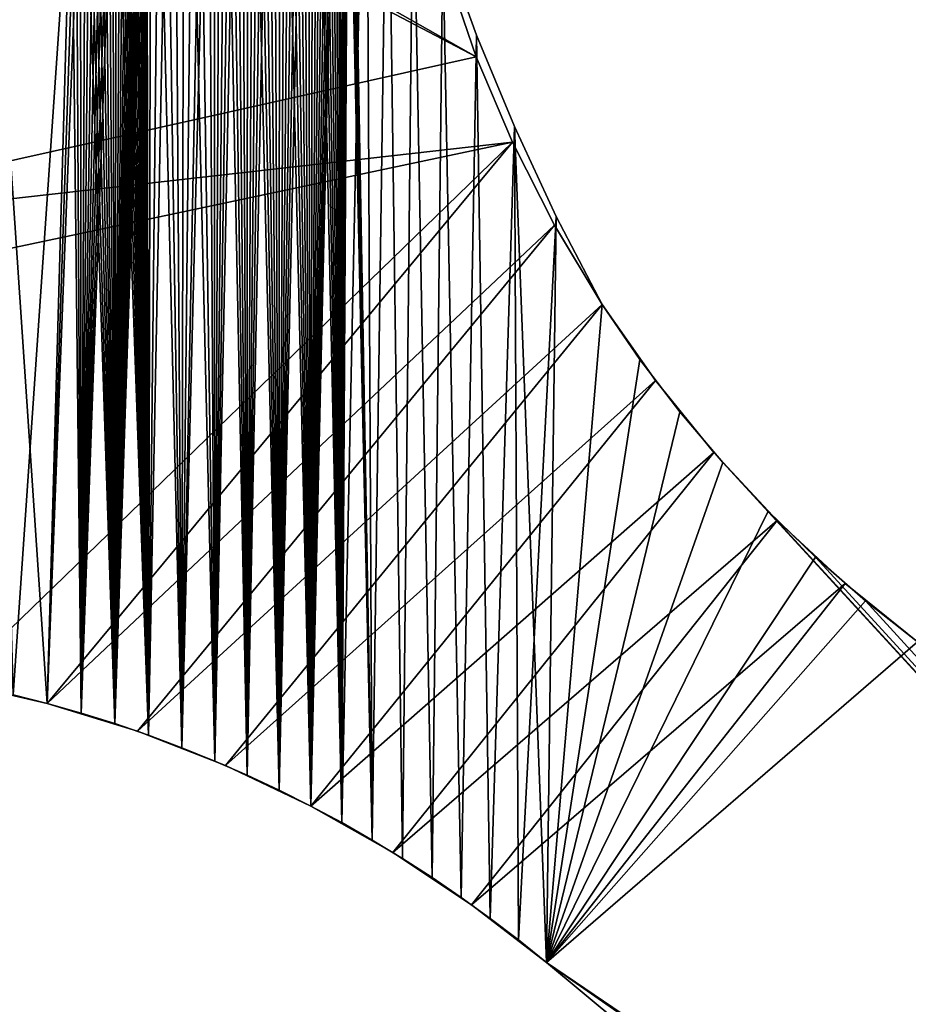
# Model space of a CAD drawing. Header units: millimetres. Extents: x -105 to 105, y -91 to 91.
# Tile 273 of 656: x -78 to -62, y 51 to 69. Entities that reach past the tile are written whole.
import ezdxf

# ---------------------------------------------------------------- set-up
doc = ezdxf.new("R2010")
doc.units = ezdxf.units.MM
doc.header["$LTSCALE"] = 22.850203
for name, color, linetype in [('717', 7, 'CONTINUOUS'), ('718', 7, 'CONTINUOUS'), ('725', 7, 'CONTINUOUS'), ('726', 7, 'CONTINUOUS'), ('746', 7, 'CONTINUOUS'), ('747', 7, 'CONTINUOUS'), ('823', 7, 'CONTINUOUS')]:
    doc.layers.add(name, color=color, linetype=linetype)

msp = doc.modelspace()

# ---------------------------------------------------------------- linework, layer by layer
at = {"layer": '717', "linetype": 'CONTINUOUS'}
for points in [[(-74.709, 78.871, 7.5), (-74.361, 55.266, 7.5), (-74.498, 78.93, 7.5), (-74.709, 78.871, 7.5)], [(-74.498, 78.93, 7.5), (-74.361, 55.266, 7.5), (-74.372, 78.947, 7.5), (-74.498, 78.93, 7.5)], [(-74.372, 78.947, 7.5), (-74.361, 55.266, 7.5), (-74.248, 78.957, 7.5), (-74.372, 78.947, 7.5)], [(-74.361, 55.266, 7.5), (-73.769, 55.008, 7.5), (-74.248, 78.957, 7.5), (-74.361, 55.266, 7.5)], [(-74.248, 78.957, 7.5), (-73.769, 55.008, 7.5), (-74.124, 78.961, 7.5), (-74.248, 78.957, 7.5)], [(-74.124, 78.961, 7.5), (-73.769, 55.008, 7.5), (-74.003, 78.958, 7.5), (-74.124, 78.961, 7.5)], [(-74.003, 78.958, 7.5), (-73.769, 55.008, 7.5), (-73.882, 78.949, 7.5), (-74.003, 78.958, 7.5)], [(-73.882, 78.949, 7.5), (-73.769, 55.008, 7.5), (-73.763, 78.934, 7.5), (-73.882, 78.949, 7.5)], [(-73.769, 55.008, 7.5), (-73.185, 54.735, 7.5), (-73.763, 78.934, 7.5), (-73.769, 55.008, 7.5)], [(-73.763, 78.934, 7.5), (-73.185, 54.735, 7.5), (-73.645, 78.912, 7.5), (-73.763, 78.934, 7.5)], [(-73.645, 78.912, 7.5), (-73.185, 54.735, 7.5), (-73.528, 78.883, 7.5), (-73.645, 78.912, 7.5)], [(-75.118, 78.722, 7.5), (-74.961, 55.509, 7.5), (-74.915, 78.801, 7.5), (-75.118, 78.722, 7.5)], [(-74.961, 55.509, 7.5), (-74.361, 55.266, 7.5), (-74.915, 78.801, 7.5), (-74.961, 55.509, 7.5)], [(-74.915, 78.801, 7.5), (-74.361, 55.266, 7.5), (-74.709, 78.871, 7.5), (-74.915, 78.801, 7.5)], [(-73.528, 78.883, 7.5), (-73.185, 54.735, 7.5), (-73.411, 78.848, 7.5), (-73.528, 78.883, 7.5)], [(-73.411, 78.848, 7.5), (-73.185, 54.735, 7.5), (-73.295, 78.806, 7.5), (-73.411, 78.848, 7.5)], [(-73.295, 78.806, 7.5), (-73.185, 54.735, 7.5), (-73.18, 78.757, 7.5), (-73.295, 78.806, 7.5)], [(-73.185, 54.735, 7.5), (-72.612, 54.447, 7.5), (-73.18, 78.757, 7.5), (-73.185, 54.735, 7.5)], [(-73.18, 78.757, 7.5), (-72.612, 54.447, 7.5), (-73.069, 78.703, 7.5), (-73.18, 78.757, 7.5)], [(-75.512, 78.534, 7.5), (-74.961, 55.509, 7.5), (-75.317, 78.633, 7.5), (-75.512, 78.534, 7.5)], [(-75.317, 78.633, 7.5), (-74.961, 55.509, 7.5), (-75.118, 78.722, 7.5), (-75.317, 78.633, 7.5)], [(-73.069, 78.703, 7.5), (-72.612, 54.447, 7.5), (-72.962, 78.644, 7.5), (-73.069, 78.703, 7.5)], [(-72.962, 78.644, 7.5), (-72.612, 54.447, 7.5), (-72.86, 78.58, 7.5), (-72.962, 78.644, 7.5)], [(-72.86, 78.58, 7.5), (-72.612, 54.447, 7.5), (-72.761, 78.51, 7.5), (-72.86, 78.58, 7.5)], [(-75.567, 55.736, 7.5), (-75.512, 78.534, 7.5), (-75.6, 73.433, 7.5), (-75.567, 55.736, 7.5)], [(-75.567, 55.736, 7.5), (-74.961, 55.509, 7.5), (-75.512, 78.534, 7.5), (-75.567, 55.736, 7.5)], [(-72.761, 78.51, 7.5), (-72.612, 54.447, 7.5), (-72.666, 78.433, 7.5), (-72.761, 78.51, 7.5)], [(-72.666, 78.433, 7.5), (-72.612, 54.447, 7.5), (-72.573, 78.351, 7.5), (-72.666, 78.433, 7.5)], [(-72.612, 54.447, 7.5), (-72.048, 54.144, 7.5), (-72.573, 78.351, 7.5), (-72.612, 54.447, 7.5)], [(-72.573, 78.351, 7.5), (-72.048, 54.144, 7.5), (-72.485, 78.264, 7.5), (-72.573, 78.351, 7.5)], [(-72.485, 78.264, 7.5), (-72.048, 54.144, 7.5), (-72.402, 78.173, 7.5), (-72.485, 78.264, 7.5)], [(-72.402, 78.173, 7.5), (-72.048, 54.144, 7.5), (-72.324, 78.078, 7.5), (-72.402, 78.173, 7.5)], [(-72.324, 78.078, 7.5), (-72.048, 54.144, 7.5), (-72.253, 77.98, 7.5), (-72.324, 78.078, 7.5)], [(-72.253, 77.98, 7.5), (-72.048, 54.144, 7.5), (-72.188, 77.88, 7.5), (-72.253, 77.98, 7.5)], [(-72.188, 77.88, 7.5), (-72.048, 54.144, 7.5), (-72.128, 77.776, 7.5), (-72.188, 77.88, 7.5)], [(-72.128, 77.776, 7.5), (-72.048, 54.144, 7.5), (-72.074, 77.668, 7.5), (-72.128, 77.776, 7.5)], [(-72.074, 77.668, 7.5), (-72.048, 54.144, 7.5), (-72.025, 77.556, 7.5), (-72.074, 77.668, 7.5)], [(-72.048, 54.144, 7.5), (-71.492, 53.826, 7.5), (-72.025, 77.556, 7.5), (-72.048, 54.144, 7.5)], [(-72.025, 77.556, 7.5), (-71.492, 53.826, 7.5), (-71.982, 77.441, 7.5), (-72.025, 77.556, 7.5)], [(-71.982, 77.441, 7.5), (-71.492, 53.826, 7.5), (-71.943, 77.322, 7.5), (-71.982, 77.441, 7.5)], [(-71.943, 77.322, 7.5), (-71.492, 53.826, 7.5), (-71.911, 77.199, 7.5), (-71.943, 77.322, 7.5)], [(-71.911, 77.199, 7.5), (-71.492, 53.826, 7.5), (-71.601, 75.415, 7.5), (-71.911, 77.199, 7.5)], [(-71.601, 75.415, 7.5), (-71.492, 53.826, 7.5), (-71.214, 73.653, 7.5), (-71.601, 75.415, 7.5)], [(-71.492, 53.826, 7.5), (-70.943, 53.493, 7.5), (-71.214, 73.653, 7.5), (-71.492, 53.826, 7.5)], [(-71.214, 73.653, 7.5), (-70.943, 53.493, 7.5), (-70.75, 71.911, 7.5), (-71.214, 73.653, 7.5)], [(-75.612, 73.269, 7.5), (-75.567, 55.736, 7.5), (-75.604, 73.351, 7.5), (-75.612, 73.269, 7.5)], [(-75.604, 73.351, 7.5), (-75.567, 55.736, 7.5), (-75.6, 73.433, 7.5), (-75.604, 73.351, 7.5)], [(-75.642, 73.108, 7.5), (-75.567, 55.736, 7.5), (-75.625, 73.188, 7.5), (-75.642, 73.108, 7.5)], [(-75.625, 73.188, 7.5), (-75.567, 55.736, 7.5), (-75.612, 73.269, 7.5), (-75.625, 73.188, 7.5)], [(-75.688, 72.955, 7.5), (-75.567, 55.736, 7.5), (-75.662, 73.031, 7.5), (-75.688, 72.955, 7.5)], [(-75.662, 73.031, 7.5), (-75.567, 55.736, 7.5), (-75.642, 73.108, 7.5), (-75.662, 73.031, 7.5)], [(-75.751, 72.805, 7.5), (-75.567, 55.736, 7.5), (-75.717, 72.88, 7.5), (-75.751, 72.805, 7.5)], [(-75.717, 72.88, 7.5), (-75.567, 55.736, 7.5), (-75.688, 72.955, 7.5), (-75.717, 72.88, 7.5)], [(-75.876, 72.594, 7.5), (-75.567, 55.736, 7.5), (-75.831, 72.662, 7.5), (-75.876, 72.594, 7.5)], [(-75.831, 72.662, 7.5), (-75.567, 55.736, 7.5), (-75.789, 72.733, 7.5), (-75.831, 72.662, 7.5)], [(-75.789, 72.733, 7.5), (-75.567, 55.736, 7.5), (-75.751, 72.805, 7.5), (-75.789, 72.733, 7.5)], [(-76.031, 72.41, 7.5), (-75.567, 55.736, 7.5), (-75.976, 72.468, 7.5), (-76.031, 72.41, 7.5)], [(-75.976, 72.468, 7.5), (-75.567, 55.736, 7.5), (-75.925, 72.529, 7.5), (-75.976, 72.468, 7.5)], [(-75.925, 72.529, 7.5), (-75.567, 55.736, 7.5), (-75.876, 72.594, 7.5), (-75.925, 72.529, 7.5)], [(-76.218, 72.25, 7.5), (-76.178, 55.947, 7.5), (-76.153, 72.3, 7.5), (-76.218, 72.25, 7.5)], [(-76.178, 55.947, 7.5), (-75.567, 55.736, 7.5), (-76.153, 72.3, 7.5), (-76.178, 55.947, 7.5)], [(-76.153, 72.3, 7.5), (-75.567, 55.736, 7.5), (-76.09, 72.353, 7.5), (-76.153, 72.3, 7.5)], [(-76.09, 72.353, 7.5), (-75.567, 55.736, 7.5), (-76.031, 72.41, 7.5), (-76.09, 72.353, 7.5)], [(-76.496, 72.09, 7.5), (-76.178, 55.947, 7.5), (-76.424, 72.123, 7.5), (-76.496, 72.09, 7.5)], [(-76.424, 72.123, 7.5), (-76.178, 55.947, 7.5), (-76.354, 72.161, 7.5), (-76.424, 72.123, 7.5)], [(-76.354, 72.161, 7.5), (-76.178, 55.947, 7.5), (-76.285, 72.203, 7.5), (-76.354, 72.161, 7.5)], [(-76.285, 72.203, 7.5), (-76.178, 55.947, 7.5), (-76.218, 72.25, 7.5), (-76.285, 72.203, 7.5)], [(-77.41, 56.316, 7.5), (-76.968, 71.968, 7.5), (-78.462, 71.838, 7.5), (-77.41, 56.316, 7.5)], [(-77.41, 56.316, 7.5), (-76.793, 56.14, 7.5), (-76.968, 71.968, 7.5), (-77.41, 56.316, 7.5)], [(-76.968, 71.968, 7.5), (-76.793, 56.14, 7.5), (-76.884, 71.979, 7.5), (-76.968, 71.968, 7.5)], [(-76.884, 71.979, 7.5), (-76.793, 56.14, 7.5), (-76.803, 71.993, 7.5), (-76.884, 71.979, 7.5)], [(-76.803, 71.993, 7.5), (-76.793, 56.14, 7.5), (-76.723, 72.012, 7.5), (-76.803, 71.993, 7.5)], [(-76.793, 56.14, 7.5), (-76.178, 55.947, 7.5), (-76.723, 72.012, 7.5), (-76.793, 56.14, 7.5)], [(-76.723, 72.012, 7.5), (-76.178, 55.947, 7.5), (-76.645, 72.034, 7.5), (-76.723, 72.012, 7.5)], [(-76.645, 72.034, 7.5), (-76.178, 55.947, 7.5), (-76.569, 72.06, 7.5), (-76.645, 72.034, 7.5)], [(-76.569, 72.06, 7.5), (-76.178, 55.947, 7.5), (-76.496, 72.09, 7.5), (-76.569, 72.06, 7.5)], [(-78.03, 56.475, 7.5), (-77.41, 56.316, 7.5), (-78.462, 71.838, 7.5), (-78.03, 56.475, 7.5)], [(-70.943, 53.493, 7.5), (-70.403, 53.145, 7.5), (-70.75, 71.911, 7.5), (-70.943, 53.493, 7.5)], [(-70.75, 71.911, 7.5), (-70.403, 53.145, 7.5), (-70.209, 70.186, 7.5), (-70.75, 71.911, 7.5)], [(-70.403, 53.145, 7.5), (-69.871, 52.781, 7.5), (-70.209, 70.186, 7.5), (-70.403, 53.145, 7.5)], [(-70.209, 70.186, 7.5), (-69.871, 52.781, 7.5), (-69.593, 68.488, 7.5), (-70.209, 70.186, 7.5)], [(-69.871, 52.781, 7.5), (-69.347, 52.401, 7.5), (-69.593, 68.488, 7.5), (-69.871, 52.781, 7.5)], [(-69.593, 68.488, 7.5), (-69.347, 52.401, 7.5), (-68.904, 66.822, 7.5), (-69.593, 68.488, 7.5)], [(-69.347, 52.401, 7.5), (-68.83, 52.007, 7.5), (-68.904, 66.822, 7.5), (-69.347, 52.401, 7.5)], [(-68.83, 52.007, 7.5), (-68.322, 51.597, 7.5), (-68.904, 66.822, 7.5), (-68.83, 52.007, 7.5)], [(-68.904, 66.822, 7.5), (-68.322, 51.597, 7.5), (-68.141, 65.186, 7.5), (-68.904, 66.822, 7.5)], [(-68.141, 65.186, 7.5), (-68.322, 51.597, 7.5), (-67.305, 63.58, 7.5), (-68.141, 65.186, 7.5)], [(-67.305, 63.58, 7.5), (-68.322, 51.597, 7.5), (-66.62, 62.582, 7.5), (-67.305, 63.58, 7.5)], [(-66.62, 62.582, 7.5), (-68.322, 51.597, 7.5), (-65.889, 61.624, 7.5), (-66.62, 62.582, 7.5)], [(-65.889, 61.624, 7.5), (-68.322, 51.597, 7.5), (-65.111, 60.702, 7.5), (-65.889, 61.624, 7.5)], [(-68.322, 51.597, 7.5), (-19.087, 10.637, 7.5), (-65.111, 60.702, 7.5), (-68.322, 51.597, 7.5)], [(-65.111, 60.702, 7.5), (-19.087, 10.637, 7.5), (-64.285, 59.82, 7.5), (-65.111, 60.702, 7.5)], [(-64.285, 59.82, 7.5), (-19.087, 10.637, 7.5), (-63.419, 58.981, 7.5), (-64.285, 59.82, 7.5)], [(-63.419, 58.981, 7.5), (-19.087, 10.637, 7.5), (-62.511, 58.187, 7.5), (-63.419, 58.981, 7.5)], [(-19.087, 10.637, 7.5), (-61.562, 57.437, 7.5), (-62.511, 58.187, 7.5), (-19.087, 10.637, 7.5)]]:
    msp.add_3dface(points, dxfattribs=at)
at = {"layer": '718', "linetype": 'CONTINUOUS'}
for points in [[(-74.498, 78.93, 2.5), (-74.372, 78.947, 2.5), (-74.961, 55.509, 2.5), (-74.498, 78.93, 2.5)], [(-74.961, 55.509, 2.5), (-74.372, 78.947, 2.5), (-74.361, 55.266, 2.5), (-74.961, 55.509, 2.5)], [(-74.709, 78.871, 2.5), (-74.498, 78.93, 2.5), (-74.961, 55.509, 2.5), (-74.709, 78.871, 2.5)], [(-74.372, 78.947, 2.5), (-74.248, 78.957, 2.5), (-74.361, 55.266, 2.5), (-74.372, 78.947, 2.5)], [(-74.124, 78.961, 2.5), (-74.003, 78.958, 2.5), (-74.361, 55.266, 2.5), (-74.124, 78.961, 2.5)], [(-74.248, 78.957, 2.5), (-74.124, 78.961, 2.5), (-74.361, 55.266, 2.5), (-74.248, 78.957, 2.5)], [(-74.003, 78.958, 2.5), (-73.882, 78.949, 2.5), (-74.361, 55.266, 2.5), (-74.003, 78.958, 2.5)], [(-74.361, 55.266, 2.5), (-73.882, 78.949, 2.5), (-73.769, 55.008, 2.5), (-74.361, 55.266, 2.5)], [(-73.882, 78.949, 2.5), (-73.763, 78.934, 2.5), (-73.769, 55.008, 2.5), (-73.882, 78.949, 2.5)], [(-73.763, 78.934, 2.5), (-73.645, 78.912, 2.5), (-73.769, 55.008, 2.5), (-73.763, 78.934, 2.5)], [(-73.645, 78.912, 2.5), (-73.528, 78.883, 2.5), (-73.769, 55.008, 2.5), (-73.645, 78.912, 2.5)], [(-75.118, 78.722, 2.5), (-74.915, 78.801, 2.5), (-74.961, 55.509, 2.5), (-75.118, 78.722, 2.5)], [(-74.915, 78.801, 2.5), (-74.709, 78.871, 2.5), (-74.961, 55.509, 2.5), (-74.915, 78.801, 2.5)], [(-73.528, 78.883, 2.5), (-73.411, 78.848, 2.5), (-73.769, 55.008, 2.5), (-73.528, 78.883, 2.5)], [(-73.411, 78.848, 2.5), (-73.295, 78.806, 2.5), (-73.769, 55.008, 2.5), (-73.411, 78.848, 2.5)], [(-73.769, 55.008, 2.5), (-73.295, 78.806, 2.5), (-73.185, 54.735, 2.5), (-73.769, 55.008, 2.5)], [(-73.295, 78.806, 2.5), (-73.18, 78.757, 2.5), (-73.185, 54.735, 2.5), (-73.295, 78.806, 2.5)], [(-73.18, 78.757, 2.5), (-73.069, 78.703, 2.5), (-73.185, 54.735, 2.5), (-73.18, 78.757, 2.5)], [(-75.317, 78.633, 2.5), (-75.118, 78.722, 2.5), (-75.567, 55.736, 2.5), (-75.317, 78.633, 2.5)], [(-75.567, 55.736, 2.5), (-75.118, 78.722, 2.5), (-74.961, 55.509, 2.5), (-75.567, 55.736, 2.5)], [(-75.512, 78.534, 2.5), (-75.317, 78.633, 2.5), (-75.567, 55.736, 2.5), (-75.512, 78.534, 2.5)], [(-73.069, 78.703, 2.5), (-72.962, 78.644, 2.5), (-73.185, 54.735, 2.5), (-73.069, 78.703, 2.5)], [(-72.962, 78.644, 2.5), (-72.86, 78.58, 2.5), (-73.185, 54.735, 2.5), (-72.962, 78.644, 2.5)], [(-72.86, 78.58, 2.5), (-72.761, 78.51, 2.5), (-73.185, 54.735, 2.5), (-72.86, 78.58, 2.5)], [(-75.512, 78.534, 2.5), (-75.567, 55.736, 2.5), (-75.6, 73.433, 2.5), (-75.512, 78.534, 2.5)], [(-72.761, 78.51, 2.5), (-72.666, 78.433, 2.5), (-73.185, 54.735, 2.5), (-72.761, 78.51, 2.5)], [(-73.185, 54.735, 2.5), (-72.666, 78.433, 2.5), (-72.612, 54.447, 2.5), (-73.185, 54.735, 2.5)], [(-72.666, 78.433, 2.5), (-72.573, 78.351, 2.5), (-72.612, 54.447, 2.5), (-72.666, 78.433, 2.5)], [(-72.573, 78.351, 2.5), (-72.485, 78.264, 2.5), (-72.612, 54.447, 2.5), (-72.573, 78.351, 2.5)], [(-72.485, 78.264, 2.5), (-72.402, 78.173, 2.5), (-72.612, 54.447, 2.5), (-72.485, 78.264, 2.5)], [(-72.402, 78.173, 2.5), (-72.324, 78.078, 2.5), (-72.612, 54.447, 2.5), (-72.402, 78.173, 2.5)], [(-72.324, 78.078, 2.5), (-72.253, 77.98, 2.5), (-72.612, 54.447, 2.5), (-72.324, 78.078, 2.5)], [(-72.253, 77.98, 2.5), (-72.188, 77.88, 2.5), (-72.612, 54.447, 2.5), (-72.253, 77.98, 2.5)], [(-72.188, 77.88, 2.5), (-72.128, 77.776, 2.5), (-72.612, 54.447, 2.5), (-72.188, 77.88, 2.5)], [(-72.128, 77.776, 2.5), (-72.074, 77.668, 2.5), (-72.612, 54.447, 2.5), (-72.128, 77.776, 2.5)], [(-72.612, 54.447, 2.5), (-72.074, 77.668, 2.5), (-72.048, 54.144, 2.5), (-72.612, 54.447, 2.5)], [(-72.074, 77.668, 2.5), (-72.025, 77.556, 2.5), (-72.048, 54.144, 2.5), (-72.074, 77.668, 2.5)], [(-72.025, 77.556, 2.5), (-71.982, 77.441, 2.5), (-72.048, 54.144, 2.5), (-72.025, 77.556, 2.5)], [(-71.982, 77.441, 2.5), (-71.943, 77.322, 2.5), (-72.048, 54.144, 2.5), (-71.982, 77.441, 2.5)], [(-71.943, 77.322, 2.5), (-71.911, 77.199, 2.5), (-72.048, 54.144, 2.5), (-71.943, 77.322, 2.5)], [(-71.911, 77.199, 2.5), (-71.601, 75.415, 2.5), (-72.048, 54.144, 2.5), (-71.911, 77.199, 2.5)], [(-72.048, 54.144, 2.5), (-71.601, 75.415, 2.5), (-71.492, 53.826, 2.5), (-72.048, 54.144, 2.5)], [(-71.601, 75.415, 2.5), (-71.214, 73.653, 2.5), (-71.492, 53.826, 2.5), (-71.601, 75.415, 2.5)], [(-71.492, 53.826, 2.5), (-71.214, 73.653, 2.5), (-70.943, 53.493, 2.5), (-71.492, 53.826, 2.5)], [(-71.214, 73.653, 2.5), (-70.75, 71.911, 2.5), (-70.943, 53.493, 2.5), (-71.214, 73.653, 2.5)], [(-75.567, 55.736, 2.5), (-76.178, 55.947, 2.5), (-75.6, 73.433, 2.5), (-75.567, 55.736, 2.5)], [(-75.6, 73.433, 2.5), (-76.178, 55.947, 2.5), (-75.604, 73.351, 2.5), (-75.6, 73.433, 2.5)], [(-75.604, 73.351, 2.5), (-76.178, 55.947, 2.5), (-75.612, 73.269, 2.5), (-75.604, 73.351, 2.5)], [(-75.612, 73.269, 2.5), (-76.178, 55.947, 2.5), (-75.625, 73.188, 2.5), (-75.612, 73.269, 2.5)], [(-75.625, 73.188, 2.5), (-76.178, 55.947, 2.5), (-75.642, 73.108, 2.5), (-75.625, 73.188, 2.5)], [(-75.642, 73.108, 2.5), (-76.178, 55.947, 2.5), (-75.662, 73.031, 2.5), (-75.642, 73.108, 2.5)], [(-75.662, 73.031, 2.5), (-76.178, 55.947, 2.5), (-75.688, 72.955, 2.5), (-75.662, 73.031, 2.5)], [(-75.688, 72.955, 2.5), (-76.178, 55.947, 2.5), (-75.717, 72.88, 2.5), (-75.688, 72.955, 2.5)], [(-75.717, 72.88, 2.5), (-76.178, 55.947, 2.5), (-75.751, 72.805, 2.5), (-75.717, 72.88, 2.5)], [(-75.751, 72.805, 2.5), (-76.178, 55.947, 2.5), (-75.789, 72.733, 2.5), (-75.751, 72.805, 2.5)], [(-75.789, 72.733, 2.5), (-76.178, 55.947, 2.5), (-75.831, 72.662, 2.5), (-75.789, 72.733, 2.5)], [(-75.831, 72.662, 2.5), (-76.178, 55.947, 2.5), (-75.876, 72.594, 2.5), (-75.831, 72.662, 2.5)], [(-75.876, 72.594, 2.5), (-76.178, 55.947, 2.5), (-75.925, 72.529, 2.5), (-75.876, 72.594, 2.5)], [(-75.925, 72.529, 2.5), (-76.178, 55.947, 2.5), (-75.976, 72.468, 2.5), (-75.925, 72.529, 2.5)], [(-75.976, 72.468, 2.5), (-76.178, 55.947, 2.5), (-76.031, 72.41, 2.5), (-75.976, 72.468, 2.5)], [(-76.153, 72.3, 2.5), (-76.178, 55.947, 2.5), (-76.218, 72.25, 2.5), (-76.153, 72.3, 2.5)], [(-76.031, 72.41, 2.5), (-76.178, 55.947, 2.5), (-76.09, 72.353, 2.5), (-76.031, 72.41, 2.5)], [(-76.09, 72.353, 2.5), (-76.178, 55.947, 2.5), (-76.153, 72.3, 2.5), (-76.09, 72.353, 2.5)], [(-76.178, 55.947, 2.5), (-76.793, 56.14, 2.5), (-76.218, 72.25, 2.5), (-76.178, 55.947, 2.5)], [(-76.218, 72.25, 2.5), (-76.793, 56.14, 2.5), (-76.285, 72.203, 2.5), (-76.218, 72.25, 2.5)], [(-76.285, 72.203, 2.5), (-76.793, 56.14, 2.5), (-76.354, 72.161, 2.5), (-76.285, 72.203, 2.5)], [(-76.354, 72.161, 2.5), (-76.793, 56.14, 2.5), (-76.424, 72.123, 2.5), (-76.354, 72.161, 2.5)], [(-76.424, 72.123, 2.5), (-76.793, 56.14, 2.5), (-76.496, 72.09, 2.5), (-76.424, 72.123, 2.5)], [(-76.968, 71.968, 2.5), (-78.03, 56.475, 2.5), (-78.462, 71.838, 2.5), (-76.968, 71.968, 2.5)], [(-77.41, 56.316, 2.5), (-78.03, 56.475, 2.5), (-76.968, 71.968, 2.5), (-77.41, 56.316, 2.5)], [(-76.793, 56.14, 2.5), (-77.41, 56.316, 2.5), (-76.803, 71.993, 2.5), (-76.793, 56.14, 2.5)], [(-76.803, 71.993, 2.5), (-77.41, 56.316, 2.5), (-76.884, 71.979, 2.5), (-76.803, 71.993, 2.5)], [(-77.41, 56.316, 2.5), (-76.968, 71.968, 2.5), (-76.884, 71.979, 2.5), (-77.41, 56.316, 2.5)], [(-76.723, 72.012, 2.5), (-76.793, 56.14, 2.5), (-76.803, 71.993, 2.5), (-76.723, 72.012, 2.5)], [(-76.496, 72.09, 2.5), (-76.793, 56.14, 2.5), (-76.569, 72.06, 2.5), (-76.496, 72.09, 2.5)], [(-76.569, 72.06, 2.5), (-76.793, 56.14, 2.5), (-76.645, 72.034, 2.5), (-76.569, 72.06, 2.5)], [(-76.645, 72.034, 2.5), (-76.793, 56.14, 2.5), (-76.723, 72.012, 2.5), (-76.645, 72.034, 2.5)], [(-70.943, 53.493, 2.5), (-70.75, 71.911, 2.5), (-70.403, 53.145, 2.5), (-70.943, 53.493, 2.5)], [(-70.75, 71.911, 2.5), (-70.209, 70.186, 2.5), (-70.403, 53.145, 2.5), (-70.75, 71.911, 2.5)], [(-70.403, 53.145, 2.5), (-70.209, 70.186, 2.5), (-69.871, 52.781, 2.5), (-70.403, 53.145, 2.5)], [(-70.209, 70.186, 2.5), (-69.593, 68.488, 2.5), (-69.871, 52.781, 2.5), (-70.209, 70.186, 2.5)], [(-69.871, 52.781, 2.5), (-69.593, 68.488, 2.5), (-69.347, 52.401, 2.5), (-69.871, 52.781, 2.5)], [(-69.593, 68.488, 2.5), (-68.904, 66.822, 2.5), (-69.347, 52.401, 2.5), (-69.593, 68.488, 2.5)], [(-69.347, 52.401, 2.5), (-68.904, 66.822, 2.5), (-68.83, 52.007, 2.5), (-69.347, 52.401, 2.5)], [(-68.904, 66.822, 2.5), (-68.141, 65.186, 2.5), (-68.83, 52.007, 2.5), (-68.904, 66.822, 2.5)], [(-68.83, 52.007, 2.5), (-68.141, 65.186, 2.5), (-68.322, 51.597, 2.5), (-68.83, 52.007, 2.5)], [(-68.141, 65.186, 2.5), (-67.305, 63.58, 2.5), (-68.322, 51.597, 2.5), (-68.141, 65.186, 2.5)], [(-67.305, 63.58, 2.5), (-66.62, 62.582, 2.5), (-68.322, 51.597, 2.5), (-67.305, 63.58, 2.5)], [(-66.62, 62.582, 2.5), (-65.889, 61.624, 2.5), (-68.322, 51.597, 2.5), (-66.62, 62.582, 2.5)], [(-65.889, 61.624, 2.5), (-65.111, 60.702, 2.5), (-68.322, 51.597, 2.5), (-65.889, 61.624, 2.5)], [(-65.111, 60.702, 2.5), (-64.285, 59.82, 2.5), (-68.322, 51.597, 2.5), (-65.111, 60.702, 2.5)], [(-64.285, 59.82, 2.5), (-63.419, 58.981, 2.5), (-68.322, 51.597, 2.5), (-64.285, 59.82, 2.5)], [(-63.419, 58.981, 2.5), (-62.511, 58.187, 2.5), (-68.322, 51.597, 2.5), (-63.419, 58.981, 2.5)], [(-62.511, 58.187, 2.5), (-61.562, 57.437, 2.5), (-68.322, 51.597, 2.5), (-62.511, 58.187, 2.5)], [(-68.322, 51.597, 2.5), (-61.562, 57.437, 2.5), (-19.087, 10.637, 2.5), (-68.322, 51.597, 2.5)]]:
    msp.add_3dface(points, dxfattribs=at)
at = {"layer": '725', "linetype": 'CONTINUOUS'}
for points in [[(-67.305, 63.58, 7.5), (-66.62, 62.582, 7.5), (-67.305, 63.58, 2.5), (-67.305, 63.58, 7.5)], [(-66.62, 62.582, 7.5), (-66.62, 62.582, 2.5), (-67.305, 63.58, 2.5), (-66.62, 62.582, 7.5)], [(-66.62, 62.582, 7.5), (-65.889, 61.624, 7.5), (-66.62, 62.582, 2.5), (-66.62, 62.582, 7.5)], [(-65.889, 61.624, 7.5), (-65.889, 61.624, 2.5), (-66.62, 62.582, 2.5), (-65.889, 61.624, 7.5)], [(-65.889, 61.624, 7.5), (-65.111, 60.702, 7.5), (-65.889, 61.624, 2.5), (-65.889, 61.624, 7.5)], [(-65.111, 60.702, 7.5), (-65.111, 60.702, 2.5), (-65.889, 61.624, 2.5), (-65.111, 60.702, 7.5)], [(-65.111, 60.702, 7.5), (-64.285, 59.82, 7.5), (-65.111, 60.702, 2.5), (-65.111, 60.702, 7.5)], [(-64.285, 59.82, 7.5), (-64.285, 59.82, 2.5), (-65.111, 60.702, 2.5), (-64.285, 59.82, 7.5)], [(-64.285, 59.82, 7.5), (-63.419, 58.981, 7.5), (-64.285, 59.82, 2.5), (-64.285, 59.82, 7.5)], [(-63.419, 58.981, 7.5), (-63.419, 58.981, 2.5), (-64.285, 59.82, 2.5), (-63.419, 58.981, 7.5)], [(-63.419, 58.981, 7.5), (-62.511, 58.187, 7.5), (-63.419, 58.981, 2.5), (-63.419, 58.981, 7.5)], [(-62.511, 58.187, 7.5), (-62.511, 58.187, 2.5), (-63.419, 58.981, 2.5), (-62.511, 58.187, 7.5)], [(-62.511, 58.187, 7.5), (-61.562, 57.437, 7.5), (-62.511, 58.187, 2.5), (-62.511, 58.187, 7.5)], [(-61.562, 57.437, 7.5), (-61.562, 57.437, 2.5), (-62.511, 58.187, 2.5), (-61.562, 57.437, 7.5)]]:
    msp.add_3dface(points, dxfattribs=at)
at = {"layer": '726', "linetype": 'CONTINUOUS'}
for points in [[(-70.209, 70.186, 7.5), (-69.593, 68.488, 7.5), (-70.209, 70.186, 2.5), (-70.209, 70.186, 7.5)], [(-69.593, 68.488, 7.5), (-69.593, 68.488, 2.5), (-70.209, 70.186, 2.5), (-69.593, 68.488, 7.5)], [(-69.593, 68.488, 7.5), (-68.904, 66.822, 7.5), (-69.593, 68.488, 2.5), (-69.593, 68.488, 7.5)], [(-68.904, 66.822, 7.5), (-68.904, 66.822, 2.5), (-69.593, 68.488, 2.5), (-68.904, 66.822, 7.5)], [(-68.904, 66.822, 7.5), (-68.141, 65.186, 7.5), (-68.904, 66.822, 2.5), (-68.904, 66.822, 7.5)], [(-68.141, 65.186, 7.5), (-68.141, 65.186, 2.5), (-68.904, 66.822, 2.5), (-68.141, 65.186, 7.5)], [(-68.141, 65.186, 7.5), (-67.305, 63.58, 7.5), (-68.141, 65.186, 2.5), (-68.141, 65.186, 7.5)], [(-67.305, 63.58, 7.5), (-67.305, 63.58, 2.5), (-68.141, 65.186, 2.5), (-67.305, 63.58, 7.5)]]:
    msp.add_3dface(points, dxfattribs=at)
at = {"layer": '746', "linetype": 'CONTINUOUS'}
for points in [[(-77.41, 56.316, 7.5), (-78.03, 56.475, 7.5), (-77.41, 56.316, 2.5), (-77.41, 56.316, 7.5)], [(-78.03, 56.475, 7.5), (-78.03, 56.475, 2.5), (-77.41, 56.316, 2.5), (-78.03, 56.475, 7.5)], [(-76.793, 56.14, 7.5), (-77.41, 56.316, 7.5), (-76.793, 56.14, 2.5), (-76.793, 56.14, 7.5)], [(-77.41, 56.316, 7.5), (-77.41, 56.316, 2.5), (-76.793, 56.14, 2.5), (-77.41, 56.316, 7.5)], [(-76.178, 55.947, 7.5), (-76.793, 56.14, 7.5), (-76.178, 55.947, 2.5), (-76.178, 55.947, 7.5)], [(-76.793, 56.14, 7.5), (-76.793, 56.14, 2.5), (-76.178, 55.947, 2.5), (-76.793, 56.14, 7.5)], [(-75.567, 55.736, 7.5), (-76.178, 55.947, 7.5), (-75.567, 55.736, 2.5), (-75.567, 55.736, 7.5)], [(-76.178, 55.947, 7.5), (-76.178, 55.947, 2.5), (-75.567, 55.736, 2.5), (-76.178, 55.947, 7.5)], [(-74.961, 55.509, 7.5), (-75.567, 55.736, 7.5), (-74.961, 55.509, 2.5), (-74.961, 55.509, 7.5)], [(-75.567, 55.736, 7.5), (-75.567, 55.736, 2.5), (-74.961, 55.509, 2.5), (-75.567, 55.736, 7.5)], [(-74.361, 55.266, 7.5), (-74.961, 55.509, 7.5), (-74.361, 55.266, 2.5), (-74.361, 55.266, 7.5)], [(-74.961, 55.509, 7.5), (-74.961, 55.509, 2.5), (-74.361, 55.266, 2.5), (-74.961, 55.509, 7.5)], [(-73.769, 55.008, 7.5), (-74.361, 55.266, 7.5), (-73.769, 55.008, 2.5), (-73.769, 55.008, 7.5)], [(-74.361, 55.266, 7.5), (-74.361, 55.266, 2.5), (-73.769, 55.008, 2.5), (-74.361, 55.266, 7.5)], [(-73.185, 54.735, 7.5), (-73.769, 55.008, 7.5), (-73.185, 54.735, 2.5), (-73.185, 54.735, 7.5)], [(-73.769, 55.008, 7.5), (-73.769, 55.008, 2.5), (-73.185, 54.735, 2.5), (-73.769, 55.008, 7.5)], [(-72.612, 54.447, 7.5), (-73.185, 54.735, 7.5), (-72.612, 54.447, 2.5), (-72.612, 54.447, 7.5)], [(-73.185, 54.735, 7.5), (-73.185, 54.735, 2.5), (-72.612, 54.447, 2.5), (-73.185, 54.735, 7.5)], [(-72.048, 54.144, 7.5), (-72.612, 54.447, 7.5), (-72.048, 54.144, 2.5), (-72.048, 54.144, 7.5)], [(-72.612, 54.447, 7.5), (-72.612, 54.447, 2.5), (-72.048, 54.144, 2.5), (-72.612, 54.447, 7.5)], [(-71.492, 53.826, 7.5), (-72.048, 54.144, 7.5), (-71.492, 53.826, 2.5), (-71.492, 53.826, 7.5)], [(-72.048, 54.144, 7.5), (-72.048, 54.144, 2.5), (-71.492, 53.826, 2.5), (-72.048, 54.144, 7.5)], [(-70.943, 53.493, 7.5), (-71.492, 53.826, 7.5), (-70.943, 53.493, 2.5), (-70.943, 53.493, 7.5)], [(-71.492, 53.826, 7.5), (-71.492, 53.826, 2.5), (-70.943, 53.493, 2.5), (-71.492, 53.826, 7.5)], [(-70.403, 53.145, 7.5), (-70.943, 53.493, 7.5), (-70.403, 53.145, 2.5), (-70.403, 53.145, 7.5)], [(-70.943, 53.493, 7.5), (-70.943, 53.493, 2.5), (-70.403, 53.145, 2.5), (-70.943, 53.493, 7.5)], [(-69.871, 52.781, 7.5), (-70.403, 53.145, 7.5), (-69.871, 52.781, 2.5), (-69.871, 52.781, 7.5)], [(-70.403, 53.145, 7.5), (-70.403, 53.145, 2.5), (-69.871, 52.781, 2.5), (-70.403, 53.145, 7.5)], [(-69.347, 52.401, 7.5), (-69.871, 52.781, 7.5), (-69.347, 52.401, 2.5), (-69.347, 52.401, 7.5)], [(-69.871, 52.781, 7.5), (-69.871, 52.781, 2.5), (-69.347, 52.401, 2.5), (-69.871, 52.781, 7.5)], [(-68.83, 52.007, 7.5), (-69.347, 52.401, 7.5), (-68.83, 52.007, 2.5), (-68.83, 52.007, 7.5)], [(-69.347, 52.401, 7.5), (-69.347, 52.401, 2.5), (-68.83, 52.007, 2.5), (-69.347, 52.401, 7.5)], [(-68.322, 51.597, 7.5), (-68.83, 52.007, 7.5), (-68.322, 51.597, 2.5), (-68.322, 51.597, 7.5)], [(-68.83, 52.007, 7.5), (-68.83, 52.007, 2.5), (-68.322, 51.597, 2.5), (-68.83, 52.007, 7.5)]]:
    msp.add_3dface(points, dxfattribs=at)
at = {"layer": '747', "linetype": 'CONTINUOUS'}
for points in [[(-19.087, 10.637, 7.5), (-68.322, 51.597, 7.5), (-19.087, 10.637, 2.5), (-19.087, 10.637, 7.5)], [(-68.322, 51.597, 7.5), (-68.322, 51.597, 2.5), (-19.087, 10.637, 2.5), (-68.322, 51.597, 7.5)]]:
    msp.add_3dface(points, dxfattribs=at)
at = {"layer": '823', "linetype": 'CONTINUOUS'}
for points in [[(-69.598, 68.094, 7.5), (-76.968, 71.968, 7.5), (-84.371, 64.796, 7.5), (-69.598, 68.094, 7.5)], [(-84.371, 64.796, 7.5), (-76.968, 71.968, 7.5), (-78.462, 71.838, 7.5), (-84.371, 64.796, 7.5)], [(-76.968, 71.968, 2.5), (-69.598, 68.094, 2.5), (-84.371, 64.796, 2.5), (-76.968, 71.968, 2.5)], [(-76.968, 71.968, 2.5), (-84.371, 64.796, 2.5), (-78.462, 71.838, 2.5), (-76.968, 71.968, 2.5)], [(-69.598, 68.094, 7.5), (-76.586, 72.053, 7.5), (-76.968, 71.968, 7.5), (-69.598, 68.094, 7.5)], [(-76.586, 72.053, 2.5), (-69.598, 68.094, 2.5), (-76.968, 71.968, 2.5), (-76.586, 72.053, 2.5)], [(-70.144, 69.693, 7.5), (-76.586, 72.053, 7.5), (-69.598, 68.094, 7.5), (-70.144, 69.693, 7.5)], [(-69.598, 68.094, 2.5), (-76.586, 72.053, 2.5), (-70.144, 69.693, 2.5), (-69.598, 68.094, 2.5)], [(-69.598, 68.094, 7.5), (-69.598, 68.094, 2.5), (-70.144, 69.693, 7.5), (-69.598, 68.094, 7.5)], [(-70.144, 69.693, 7.5), (-69.598, 68.094, 2.5), (-70.144, 69.693, 2.5), (-70.144, 69.693, 7.5)], [(-84.371, 64.796, 7.5), (-68.94, 66.537, 7.5), (-69.598, 68.094, 7.5), (-84.371, 64.796, 7.5)], [(-68.94, 66.537, 2.5), (-84.371, 64.796, 2.5), (-69.598, 68.094, 2.5), (-68.94, 66.537, 2.5)], [(-68.94, 66.537, 7.5), (-68.94, 66.537, 2.5), (-69.598, 68.094, 7.5), (-68.94, 66.537, 7.5)], [(-69.598, 68.094, 7.5), (-68.94, 66.537, 2.5), (-69.598, 68.094, 2.5), (-69.598, 68.094, 7.5)], [(-84.24, 63.302, 7.5), (-68.94, 66.537, 7.5), (-84.371, 64.796, 7.5), (-84.24, 63.302, 7.5)], [(-68.94, 66.537, 2.5), (-84.24, 63.302, 2.5), (-84.371, 64.796, 2.5), (-68.94, 66.537, 2.5)], [(-84.24, 63.302, 7.5), (-79.085, 56.705, 7.5), (-68.94, 66.537, 7.5), (-84.24, 63.302, 7.5)], [(-79.085, 56.705, 2.5), (-84.24, 63.302, 2.5), (-68.94, 66.537, 2.5), (-79.085, 56.705, 2.5)], [(-79.085, 56.705, 7.5), (-77.41, 56.316, 7.5), (-68.94, 66.537, 7.5), (-79.085, 56.705, 7.5)], [(-79.085, 56.705, 2.5), (-68.94, 66.537, 2.5), (-77.41, 56.316, 2.5), (-79.085, 56.705, 2.5)], [(-68.94, 66.537, 7.5), (-77.41, 56.316, 7.5), (-68.175, 65.029, 7.5), (-68.94, 66.537, 7.5)], [(-77.41, 56.316, 2.5), (-68.94, 66.537, 2.5), (-68.175, 65.029, 2.5), (-77.41, 56.316, 2.5)], [(-68.175, 65.029, 7.5), (-68.175, 65.029, 2.5), (-68.94, 66.537, 7.5), (-68.175, 65.029, 7.5)], [(-68.94, 66.537, 7.5), (-68.175, 65.029, 2.5), (-68.94, 66.537, 2.5), (-68.94, 66.537, 7.5)], [(-68.175, 65.029, 7.5), (-77.41, 56.316, 7.5), (-75.767, 55.808, 7.5), (-68.175, 65.029, 7.5)], [(-77.41, 56.316, 2.5), (-68.175, 65.029, 2.5), (-75.767, 55.808, 2.5), (-77.41, 56.316, 2.5)], [(-68.175, 65.029, 7.5), (-75.767, 55.808, 7.5), (-67.305, 63.58, 7.5), (-68.175, 65.029, 7.5)], [(-75.767, 55.808, 2.5), (-68.175, 65.029, 2.5), (-67.305, 63.58, 2.5), (-75.767, 55.808, 2.5)], [(-67.305, 63.58, 7.5), (-67.305, 63.58, 2.5), (-68.175, 65.029, 7.5), (-67.305, 63.58, 7.5)], [(-68.175, 65.029, 7.5), (-67.305, 63.58, 2.5), (-68.175, 65.029, 2.5), (-68.175, 65.029, 7.5)], [(-67.305, 63.58, 7.5), (-75.767, 55.808, 7.5), (-74.165, 55.184, 7.5), (-67.305, 63.58, 7.5)], [(-75.767, 55.808, 2.5), (-67.305, 63.58, 2.5), (-74.165, 55.184, 2.5), (-75.767, 55.808, 2.5)], [(-67.305, 63.58, 7.5), (-74.165, 55.184, 7.5), (-66.335, 62.195, 7.5), (-67.305, 63.58, 7.5)], [(-74.165, 55.184, 2.5), (-67.305, 63.58, 2.5), (-66.335, 62.195, 2.5), (-74.165, 55.184, 2.5)], [(-66.335, 62.195, 7.5), (-66.335, 62.195, 2.5), (-67.305, 63.58, 7.5), (-66.335, 62.195, 7.5)], [(-67.305, 63.58, 7.5), (-66.335, 62.195, 2.5), (-67.305, 63.58, 2.5), (-67.305, 63.58, 7.5)], [(-66.335, 62.195, 7.5), (-74.165, 55.184, 7.5), (-72.612, 54.447, 7.5), (-66.335, 62.195, 7.5)], [(-74.165, 55.184, 2.5), (-66.335, 62.195, 2.5), (-72.612, 54.447, 2.5), (-74.165, 55.184, 2.5)], [(-66.335, 62.195, 7.5), (-72.612, 54.447, 7.5), (-65.271, 60.883, 7.5), (-66.335, 62.195, 7.5)], [(-72.612, 54.447, 2.5), (-66.335, 62.195, 2.5), (-65.271, 60.883, 2.5), (-72.612, 54.447, 2.5)], [(-65.271, 60.883, 7.5), (-65.271, 60.883, 2.5), (-66.335, 62.195, 7.5), (-65.271, 60.883, 7.5)], [(-66.335, 62.195, 7.5), (-65.271, 60.883, 2.5), (-66.335, 62.195, 2.5), (-66.335, 62.195, 7.5)], [(-65.271, 60.883, 7.5), (-72.612, 54.447, 7.5), (-71.115, 53.6, 7.5), (-65.271, 60.883, 7.5)], [(-72.612, 54.447, 2.5), (-65.271, 60.883, 2.5), (-71.115, 53.6, 2.5), (-72.612, 54.447, 2.5)], [(-65.271, 60.883, 7.5), (-71.115, 53.6, 7.5), (-64.116, 59.648, 7.5), (-65.271, 60.883, 7.5)], [(-71.115, 53.6, 2.5), (-65.271, 60.883, 2.5), (-64.116, 59.648, 2.5), (-71.115, 53.6, 2.5)], [(-64.116, 59.648, 7.5), (-64.116, 59.648, 2.5), (-65.271, 60.883, 7.5), (-64.116, 59.648, 7.5)], [(-65.271, 60.883, 7.5), (-64.116, 59.648, 2.5), (-65.271, 60.883, 2.5), (-65.271, 60.883, 7.5)], [(-64.116, 59.648, 7.5), (-71.115, 53.6, 7.5), (-69.683, 52.649, 7.5), (-64.116, 59.648, 7.5)], [(-71.115, 53.6, 2.5), (-64.116, 59.648, 2.5), (-69.683, 52.649, 2.5), (-71.115, 53.6, 2.5)], [(-64.116, 59.648, 7.5), (-69.683, 52.649, 7.5), (-62.878, 58.497, 7.5), (-64.116, 59.648, 7.5)], [(-69.683, 52.649, 2.5), (-64.116, 59.648, 2.5), (-62.878, 58.497, 2.5), (-69.683, 52.649, 2.5)], [(-62.878, 58.497, 7.5), (-62.878, 58.497, 2.5), (-64.116, 59.648, 7.5), (-62.878, 58.497, 7.5)], [(-64.116, 59.648, 7.5), (-62.878, 58.497, 2.5), (-64.116, 59.648, 2.5), (-64.116, 59.648, 7.5)], [(-62.878, 58.497, 7.5), (-69.683, 52.649, 7.5), (-68.322, 51.597, 7.5), (-62.878, 58.497, 7.5)], [(-69.683, 52.649, 2.5), (-62.878, 58.497, 2.5), (-68.322, 51.597, 2.5), (-69.683, 52.649, 2.5)], [(-62.878, 58.497, 7.5), (-68.322, 51.597, 7.5), (-61.562, 57.437, 7.5), (-62.878, 58.497, 7.5)], [(-68.322, 51.597, 2.5), (-62.878, 58.497, 2.5), (-61.562, 57.437, 2.5), (-68.322, 51.597, 2.5)], [(-61.562, 57.437, 7.5), (-61.562, 57.437, 2.5), (-62.878, 58.497, 7.5), (-61.562, 57.437, 7.5)], [(-62.878, 58.497, 7.5), (-61.562, 57.437, 2.5), (-62.878, 58.497, 2.5), (-62.878, 58.497, 7.5)], [(-68.322, 51.597, 7.5), (-16.311, 16.311, 7.5), (-61.562, 57.437, 7.5), (-68.322, 51.597, 7.5)], [(-61.562, 57.437, 2.5), (-16.311, 16.311, 2.5), (-68.322, 51.597, 2.5), (-61.562, 57.437, 2.5)], [(-79.085, 56.705, 7.5), (-79.085, 56.705, 2.5), (-77.41, 56.316, 7.5), (-79.085, 56.705, 7.5)], [(-77.41, 56.316, 7.5), (-79.085, 56.705, 2.5), (-77.41, 56.316, 2.5), (-77.41, 56.316, 7.5)], [(-77.41, 56.316, 7.5), (-77.41, 56.316, 2.5), (-75.767, 55.808, 7.5), (-77.41, 56.316, 7.5)], [(-75.767, 55.808, 7.5), (-77.41, 56.316, 2.5), (-75.767, 55.808, 2.5), (-75.767, 55.808, 7.5)], [(-75.767, 55.808, 7.5), (-75.767, 55.808, 2.5), (-74.165, 55.184, 7.5), (-75.767, 55.808, 7.5)], [(-74.165, 55.184, 7.5), (-75.767, 55.808, 2.5), (-74.165, 55.184, 2.5), (-74.165, 55.184, 7.5)], [(-74.165, 55.184, 7.5), (-74.165, 55.184, 2.5), (-72.612, 54.447, 7.5), (-74.165, 55.184, 7.5)], [(-72.612, 54.447, 7.5), (-74.165, 55.184, 2.5), (-72.612, 54.447, 2.5), (-72.612, 54.447, 7.5)], [(-72.612, 54.447, 7.5), (-72.612, 54.447, 2.5), (-71.115, 53.6, 7.5), (-72.612, 54.447, 7.5)], [(-71.115, 53.6, 7.5), (-72.612, 54.447, 2.5), (-71.115, 53.6, 2.5), (-71.115, 53.6, 7.5)], [(-71.115, 53.6, 7.5), (-71.115, 53.6, 2.5), (-69.683, 52.649, 7.5), (-71.115, 53.6, 7.5)], [(-69.683, 52.649, 7.5), (-71.115, 53.6, 2.5), (-69.683, 52.649, 2.5), (-69.683, 52.649, 7.5)], [(-69.683, 52.649, 7.5), (-69.683, 52.649, 2.5), (-68.322, 51.597, 7.5), (-69.683, 52.649, 7.5)], [(-68.322, 51.597, 7.5), (-69.683, 52.649, 2.5), (-68.322, 51.597, 2.5), (-68.322, 51.597, 7.5)], [(-68.322, 51.597, 2.5), (-19.087, 10.637, 2.5), (-68.322, 51.597, 7.5), (-68.322, 51.597, 2.5)], [(-68.322, 51.597, 7.5), (-19.087, 10.637, 2.5), (-19.087, 10.637, 7.5), (-68.322, 51.597, 7.5)], [(-19.087, 10.637, 7.5), (-16.699, 15.638, 7.5), (-68.322, 51.597, 7.5), (-19.087, 10.637, 7.5)], [(-68.322, 51.597, 7.5), (-16.699, 15.638, 7.5), (-16.549, 16, 7.5), (-68.322, 51.597, 7.5)], [(-68.322, 51.597, 7.5), (-16.549, 16, 7.5), (-16.311, 16.311, 7.5), (-68.322, 51.597, 7.5)], [(-68.322, 51.597, 2.5), (-16.311, 16.311, 2.5), (-16.549, 16, 2.5), (-68.322, 51.597, 2.5)], [(-68.322, 51.597, 2.5), (-16.549, 16, 2.5), (-16.699, 15.638, 2.5), (-68.322, 51.597, 2.5)], [(-68.322, 51.597, 2.5), (-16.699, 15.638, 2.5), (-19.087, 10.637, 2.5), (-68.322, 51.597, 2.5)]]:
    msp.add_3dface(points, dxfattribs=at)

doc.saveas('drawing.dxf')
